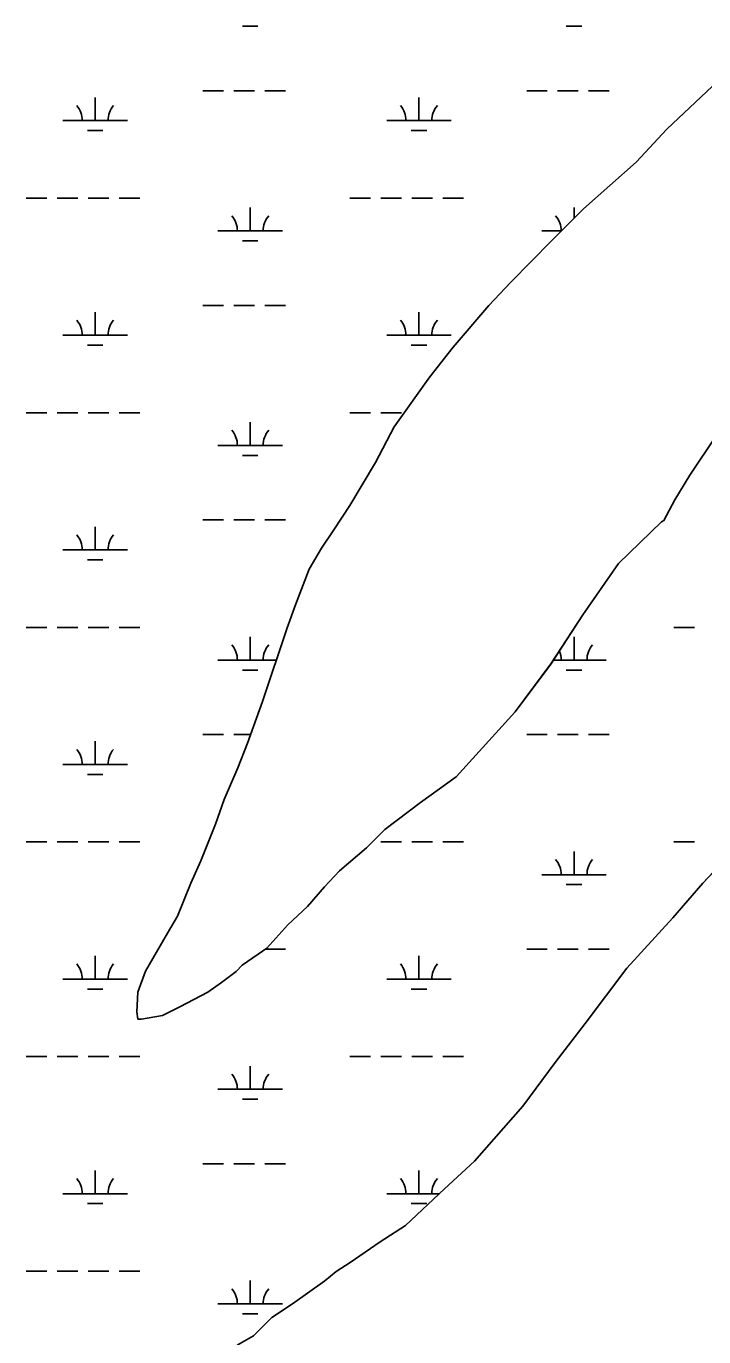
# Model space of a CAD drawing. Extents: x 3161564 to 3199464, y 849354 to 874788.
# Drawn here: x 3190600 to 3191651, y 861275 to 863307 of the extents above; entities that cross this region are included whole.
import ezdxf

# ---------------------------------------------------------------- set-up
doc = ezdxf.new("R2010")
doc.units = 0
for name, color, linetype in [('V-SITE-VEGE', 7, 'Continuous'), ('V-TOPO-SHOR', 7, 'Continuous'), ('V-WETL-SWMP', 7, 'Continuous')]:
    doc.layers.add(name, color=color, linetype=linetype)

msp = doc.modelspace()

# ---------------------------------------------------------------- linework, layer by layer
at = {"layer": 'V-SITE-VEGE'}
for points in [[(3191670.7, 862673.2), (3191628.8, 862610.5), (3191605.9, 862572.5), (3191588.7, 862540.2), (3191584.9, 862538.3), (3191518.2, 862473.7), (3191462.9, 862393.9), (3191413.3, 862317.9), (3191358.1, 862243.9), (3191266.6, 862143.2), (3191211.4, 862103.4), (3191156.1, 862061.6), (3191127.6, 862033.1), (3191085.7, 861997.1), (3191062.8, 861972.4), (3191036.1, 861942), (3191005.6, 861913.5), (3190973.3, 861877.4), (3190959.9, 861867.9), (3190935.2, 861850.9), (3190925.6, 861841.4), (3190902.8, 861824.3), (3190881.8, 861809.1), (3190838.1, 861786.4), (3190811.4, 861773.1), (3190779.1, 861767.4), (3190773.4, 861767.4), (3190771.5, 861778.9), (3190773.4, 861809.3), (3190784.9, 861841.6), (3190819.2, 861900.5), (3190834.5, 861927.1), (3190855.5, 861978.4), (3190870.8, 862012.6), (3190893.7, 862069.7), (3190907.1, 862107.7), (3190928.1, 862157.1), (3190943.4, 862195.1), (3190966.3, 862259.7), (3191004.5, 862373.8), (3191017.9, 862409.9), (3191038.9, 862465), (3191058, 862497.3), (3191077, 862525.8), (3191101.8, 862563.8), (3191141.9, 862630.3), (3191170.5, 862685.4), (3191225.8, 862763.3), (3191262, 862808.9), (3191317.3, 862873.5), (3191351.6, 862909.6), (3191414.4, 862974.1), (3191464, 863023.5), (3191545.9, 863095.6), (3191593.5, 863146.9), (3191664, 863213.4)], [(3190927.3, 861262.2), (3190952.3, 861276.5), (3190980.9, 861304.9), (3191013, 861326.3), (3191063, 861361.9), (3191080.9, 861376.1), (3191102.3, 861390.3), (3191148.7, 861422.4), (3191188, 861447.3), (3191248.8, 861504.2), (3191295.2, 861547), (3191370.2, 861632.4), (3191420.3, 861700.1), (3191466.8, 861760.7), (3191531.1, 861846.2), (3191602.6, 861924.5), (3191649, 861978), (3191699.1, 862031.4)]]:
    msp.add_lwpolyline(points, dxfattribs=at)
at = {"layer": 'V-TOPO-SHOR'}
for p, q in [((3191593.5, 863146.9), (3191664, 863213.4)), ((3191545.9, 863095.6), (3191593.5, 863146.9)), ((3191464, 863023.5), (3191545.9, 863095.6)), ((3191414.4, 862974.1), (3191464, 863023.5)), ((3191351.6, 862909.6), (3191414.4, 862974.1)), ((3191317.3, 862873.5), (3191351.6, 862909.6)), ((3191262, 862808.9), (3191317.3, 862873.5)), ((3191225.8, 862763.3), (3191262, 862808.9)), ((3191170.5, 862685.4), (3191225.8, 862763.3)), ((3191141.9, 862630.3), (3191170.5, 862685.4)), ((3191670.7, 862673.2), (3191628.8, 862610.5)), ((3191101.8, 862563.8), (3191141.9, 862630.3)), ((3191628.8, 862610.5), (3191605.9, 862572.5)), ((3191077, 862525.8), (3191101.8, 862563.8)), ((3191605.9, 862572.5), (3191588.7, 862540.2)), ((3191584.9, 862538.3), (3191518.2, 862473.7)), ((3191588.7, 862540.2), (3191584.9, 862538.3)), ((3191058, 862497.3), (3191077, 862525.8)), ((3191038.9, 862465), (3191058, 862497.3)), ((3191017.9, 862409.9), (3191038.9, 862465)), ((3191518.2, 862473.7), (3191462.9, 862393.9)), ((3191004.5, 862373.8), (3191017.9, 862409.9)), ((3191462.9, 862393.9), (3191413.3, 862318)), ((3190966.3, 862259.7), (3191004.5, 862373.8)), ((3191413.3, 862318), (3191358.1, 862243.9)), ((3190943.3, 862195.1), (3190966.3, 862259.7)), ((3191358.1, 862243.9), (3191266.6, 862143.2)), ((3190928.1, 862157.1), (3190943.3, 862195.1)), ((3190907.1, 862107.7), (3190928.1, 862157.1)), ((3191266.6, 862143.2), (3191211.4, 862103.4)), ((3190893.7, 862069.7), (3190907.1, 862107.7)), ((3191211.4, 862103.4), (3191156.1, 862061.6)), ((3190870.8, 862012.6), (3190893.7, 862069.7)), ((3191156.1, 862061.6), (3191127.6, 862033.1)), ((3191127.6, 862033.1), (3191085.7, 861997.1)), ((3191649, 861978), (3191699.1, 862031.4)), ((3190855.5, 861978.4), (3190870.8, 862012.6)), ((3191085.7, 861997.1), (3191062.8, 861972.4)), ((3190834.5, 861927.1), (3190855.5, 861978.4)), ((3191062.8, 861972.4), (3191036.1, 861942)), ((3191602.6, 861924.6), (3191649, 861978)), ((3190819.2, 861900.5), (3190834.5, 861927.1)), ((3191036.1, 861942), (3191005.6, 861913.5)), ((3191005.6, 861913.5), (3190973.2, 861877.4)), ((3191531.1, 861846.2), (3191602.6, 861924.6)), ((3190784.9, 861841.6), (3190819.2, 861900.5)), ((3190959.9, 861867.9), (3190935.2, 861850.9)), ((3190973.2, 861877.4), (3190959.9, 861867.9)), ((3190935.2, 861850.9), (3190925.6, 861841.4)), ((3191466.8, 861760.7), (3191531.1, 861846.2)), ((3190773.4, 861809.3), (3190784.9, 861841.6)), ((3190925.6, 861841.4), (3190902.8, 861824.3)), ((3190771.5, 861778.9), (3190773.4, 861809.3)), ((3190881.8, 861809.1), (3190838.1, 861786.4)), ((3190902.8, 861824.3), (3190881.8, 861809.1)), ((3190838.1, 861786.4), (3190811.4, 861773.1)), ((3190773.4, 861767.5), (3190771.5, 861778.9)), ((3190779.1, 861767.4), (3190773.4, 861767.5)), ((3190811.4, 861773.1), (3190779.1, 861767.4)), ((3191420.3, 861700.1), (3191466.8, 861760.7)), ((3191370.2, 861632.5), (3191420.3, 861700.1)), ((3191295.2, 861547), (3191370.2, 861632.5)), ((3191248.7, 861504.3), (3191295.2, 861547)), ((3191188, 861447.3), (3191248.7, 861504.3)), ((3191148.7, 861422.4), (3191188, 861447.3)), ((3191102.3, 861390.4), (3191148.7, 861422.4)), ((3191080.9, 861376.1), (3191102.3, 861390.4)), ((3191013, 861326.3), (3191063, 861361.9)), ((3191063, 861361.9), (3191080.9, 861376.1)), ((3190980.9, 861305), (3191013, 861326.3)), ((3190952.3, 861276.5), (3190980.9, 861305)), ((3190927.3, 861262.2), (3190952.3, 861276.5))]:
    msp.add_line(p, q, dxfattribs=at)
at = {"layer": 'V-WETL-SWMP'}
for p, q in [((3190935.5, 863306.6), (3190959.5, 863306.6)), ((3191437.4, 863306.6), (3191461.4, 863306.6)), ((3191593.5, 863146.9), (3191664, 863213.4)), ((3190707.1, 863160.2), (3190707.1, 863196.2)), ((3190874.1, 863206.6), (3190906.1, 863206.6)), ((3190922.1, 863206.6), (3190954.1, 863206.6)), ((3190970.1, 863206.6), (3191002.1, 863206.6)), ((3191209, 863160.2), (3191209, 863196.2)), ((3191376, 863206.6), (3191408, 863206.6)), ((3191424, 863206.6), (3191456, 863206.6)), ((3191472, 863206.6), (3191504, 863206.6)), ((3190657.1, 863160.2), (3190757.1, 863160.2)), ((3191159, 863160.2), (3191259, 863160.2)), ((3191545.9, 863095.6), (3191593.5, 863146.9)), ((3190695.1, 863144.7), (3190719.1, 863144.7)), ((3191197, 863144.7), (3191221, 863144.7)), ((3191464, 863023.5), (3191545.9, 863095.6)), ((3190600.2, 863040.1), (3190632.2, 863040.1)), ((3190648.2, 863040.1), (3190680.2, 863040.1)), ((3190696.2, 863040.1), (3190728.2, 863040.1)), ((3190744.2, 863040.1), (3190776.2, 863040.1)), ((3190947.5, 862989.4), (3190947.5, 863025.4)), ((3191102.1, 863040.1), (3191134.1, 863040.1)), ((3191150.1, 863040.1), (3191182.1, 863040.1)), ((3191198.1, 863040.1), (3191230.1, 863040.1)), ((3191246.1, 863040.1), (3191278.1, 863040.1)), ((3191449.4, 863009), (3191449.4, 863025.4)), ((3191414.4, 862974.1), (3191464, 863023.5)), ((3190897.5, 862989.4), (3190997.5, 862989.4)), ((3191399.4, 862989.4), (3191429.7, 862989.4)), ((3190935.5, 862973.9), (3190959.5, 862973.9)), ((3191351.6, 862909.6), (3191414.4, 862974.1)), ((3191317.3, 862873.5), (3191351.6, 862909.6)), ((3190707.1, 862827.5), (3190707.1, 862863.5)), ((3190874.1, 862873.9), (3190906.1, 862873.9)), ((3190922.1, 862873.9), (3190954.1, 862873.9)), ((3190970.1, 862873.9), (3191002.1, 862873.9)), ((3191209, 862827.5), (3191209, 862863.5)), ((3191262, 862808.9), (3191317.3, 862873.5)), ((3190657.1, 862827.5), (3190757.1, 862827.5)), ((3191159, 862827.5), (3191259, 862827.5)), ((3190695.1, 862812.1), (3190719.1, 862812.1)), ((3191197, 862812.1), (3191221, 862812.1)), ((3191225.8, 862763.3), (3191262, 862808.9)), ((3191170.5, 862685.4), (3191225.8, 862763.3)), ((3190600.2, 862707.4), (3190632.2, 862707.4)), ((3190648.2, 862707.4), (3190680.2, 862707.4)), ((3190696.2, 862707.4), (3190728.2, 862707.4)), ((3190744.2, 862707.4), (3190776.2, 862707.4)), ((3191102.1, 862707.4), (3191134.1, 862707.4)), ((3191150.1, 862707.4), (3191182.1, 862707.4)), ((3190947.5, 862656.7), (3190947.5, 862692.7)), ((3191141.9, 862630.3), (3191170.5, 862685.4)), ((3191670.7, 862673.2), (3191628.8, 862610.5)), ((3190897.5, 862656.7), (3190997.5, 862656.7)), ((3190935.5, 862641.2), (3190959.5, 862641.2)), ((3191101.8, 862563.8), (3191141.9, 862630.3)), ((3191628.8, 862610.5), (3191605.9, 862572.5)), ((3191077, 862525.8), (3191101.8, 862563.8)), ((3191605.9, 862572.5), (3191588.7, 862540.2)), ((3190874.1, 862541.2), (3190906.1, 862541.2)), ((3190922.1, 862541.2), (3190954.1, 862541.2)), ((3190970.1, 862541.2), (3191002.1, 862541.2)), ((3191584.9, 862538.3), (3191518.2, 862473.7)), ((3191588.7, 862540.2), (3191584.9, 862538.3)), ((3190707.1, 862494.8), (3190707.1, 862530.8)), ((3191058, 862497.3), (3191077, 862525.8)), ((3191038.9, 862465), (3191058, 862497.3)), ((3190657.1, 862494.8), (3190757.1, 862494.8)), ((3190695.1, 862479.4), (3190719.1, 862479.4)), ((3191017.9, 862409.9), (3191038.9, 862465)), ((3191518.2, 862473.7), (3191462.9, 862393.9)), ((3191004.5, 862373.8), (3191017.9, 862409.9)), ((3190600.2, 862374.7), (3190632.2, 862374.7)), ((3190648.2, 862374.7), (3190680.2, 862374.7)), ((3190696.2, 862374.7), (3190728.2, 862374.7)), ((3190744.2, 862374.7), (3190776.2, 862374.7)), ((3191462.9, 862393.9), (3191413.3, 862318)), ((3191604, 862374.7), (3191636, 862374.7)), ((3190947.5, 862324), (3190947.5, 862360)), ((3190966.3, 862259.7), (3191004.5, 862373.8)), ((3191449.4, 862324), (3191449.4, 862360)), ((3190897.5, 862324), (3190987.8, 862324)), ((3191413.3, 862318), (3191358.1, 862243.9)), ((3191417.3, 862324), (3191499.4, 862324)), ((3190935.5, 862308.6), (3190959.5, 862308.6)), ((3191437.4, 862308.6), (3191461.4, 862308.6)), ((3190943.3, 862195.1), (3190966.3, 862259.7)), ((3191358.1, 862243.9), (3191266.6, 862143.2)), ((3190707.1, 862162.1), (3190707.1, 862198.1)), ((3190874.1, 862208.6), (3190906.1, 862208.6)), ((3190922.1, 862208.6), (3190948.1, 862208.6)), ((3190928.1, 862157.1), (3190943.3, 862195.1)), ((3191376, 862208.6), (3191408, 862208.6)), ((3191424, 862208.6), (3191456, 862208.6)), ((3191472, 862208.6), (3191504, 862208.6)), ((3190657.1, 862162.1), (3190757.1, 862162.1)), ((3190907.1, 862107.7), (3190928.1, 862157.1)), ((3190695.1, 862146.7), (3190719.1, 862146.7)), ((3191266.6, 862143.2), (3191211.4, 862103.4)), ((3190893.7, 862069.7), (3190907.1, 862107.7)), ((3191211.4, 862103.4), (3191156.1, 862061.6)), ((3190870.8, 862012.6), (3190893.7, 862069.7)), ((3191156.1, 862061.6), (3191127.6, 862033.1)), ((3190600.2, 862042.1), (3190632.2, 862042.1)), ((3190648.2, 862042.1), (3190680.2, 862042.1)), ((3190696.2, 862042.1), (3190728.2, 862042.1)), ((3190744.2, 862042.1), (3190776.2, 862042.1)), ((3191127.6, 862033.1), (3191085.7, 861997.1)), ((3191150.1, 862042.1), (3191182.1, 862042.1)), ((3191198.1, 862042.1), (3191230.1, 862042.1)), ((3191246.1, 862042.1), (3191278.1, 862042.1)), ((3191604, 862042.1), (3191636, 862042.1)), ((3191649, 861978), (3191699.1, 862031.4)), ((3190855.5, 861978.4), (3190870.8, 862012.6)), ((3191449.4, 861991.3), (3191449.4, 862027.3)), ((3191085.7, 861997.1), (3191062.8, 861972.4)), ((3191399.4, 861991.3), (3191499.4, 861991.3)), ((3190834.5, 861927.1), (3190855.5, 861978.4)), ((3191062.8, 861972.4), (3191036.1, 861942)), ((3191437.4, 861975.9), (3191461.4, 861975.9)), ((3191602.6, 861924.6), (3191649, 861978)), ((3190819.2, 861900.5), (3190834.5, 861927.1)), ((3191036.1, 861942), (3191005.6, 861913.5)), ((3191005.6, 861913.5), (3190973.2, 861877.4)), ((3191531.1, 861846.2), (3191602.6, 861924.6)), ((3190784.9, 861841.6), (3190819.2, 861900.5)), ((3190959.9, 861867.9), (3190935.2, 861850.9)), ((3190973.2, 861877.4), (3190959.9, 861867.9)), ((3190971.1, 861875.9), (3191002.1, 861875.9)), ((3191376, 861875.9), (3191408, 861875.9)), ((3191424, 861875.9), (3191456, 861875.9)), ((3191472, 861875.9), (3191504, 861875.9)), ((3190707.1, 861829.5), (3190707.1, 861865.5)), ((3190935.2, 861850.9), (3190925.6, 861841.4)), ((3191209, 861829.5), (3191209, 861865.5)), ((3191466.8, 861760.7), (3191531.1, 861846.2)), ((3190657.1, 861829.5), (3190757.1, 861829.5)), ((3190773.4, 861809.3), (3190784.9, 861841.6)), ((3190925.6, 861841.4), (3190902.8, 861824.3)), ((3191159, 861829.5), (3191259, 861829.5)), ((3190695.1, 861814), (3190719.1, 861814)), ((3190771.5, 861778.9), (3190773.4, 861809.3)), ((3190881.8, 861809.1), (3190838.1, 861786.4)), ((3190902.8, 861824.3), (3190881.8, 861809.1)), ((3191197, 861814), (3191221, 861814)), ((3190838.1, 861786.4), (3190811.4, 861773.1)), ((3190773.4, 861767.5), (3190771.5, 861778.9)), ((3190779.1, 861767.4), (3190773.4, 861767.5)), ((3190811.4, 861773.1), (3190779.1, 861767.4)), ((3191420.3, 861700.1), (3191466.8, 861760.7)), ((3190600.2, 861709.4), (3190632.2, 861709.4)), ((3190648.2, 861709.4), (3190680.2, 861709.4)), ((3190696.2, 861709.4), (3190728.2, 861709.4)), ((3190744.2, 861709.4), (3190776.2, 861709.4)), ((3191102.1, 861709.4), (3191134.1, 861709.4)), ((3191150.1, 861709.4), (3191182.1, 861709.4)), ((3191198.1, 861709.4), (3191230.1, 861709.4)), ((3191246.1, 861709.4), (3191278.1, 861709.4)), ((3190947.5, 861658.7), (3190947.5, 861694.7)), ((3191370.2, 861632.5), (3191420.3, 861700.1)), ((3190897.5, 861658.7), (3190997.5, 861658.7)), ((3190935.5, 861643.2), (3190959.5, 861643.2)), ((3191295.2, 861547), (3191370.2, 861632.5)), ((3190874.1, 861543.2), (3190906.1, 861543.2)), ((3190922.1, 861543.2), (3190954.1, 861543.2)), ((3190970.1, 861543.2), (3191002.1, 861543.2)), ((3191248.7, 861504.3), (3191295.2, 861547)), ((3190707.1, 861496.8), (3190707.1, 861532.8)), ((3191209, 861496.8), (3191209, 861532.8)), ((3191188, 861447.3), (3191248.7, 861504.3)), ((3190657.1, 861496.8), (3190757.1, 861496.8)), ((3190695.1, 861481.4), (3190719.1, 861481.4)), ((3191159, 861496.8), (3191240.8, 861496.8)), ((3191197, 861481.4), (3191221, 861481.4)), ((3191148.7, 861422.4), (3191188, 861447.3)), ((3191102.3, 861390.4), (3191148.7, 861422.4)), ((3191080.9, 861376.1), (3191102.3, 861390.4)), ((3190600.2, 861376.7), (3190632.2, 861376.7)), ((3190648.2, 861376.7), (3190680.2, 861376.7)), ((3190696.2, 861376.7), (3190728.2, 861376.7)), ((3190744.2, 861376.7), (3190776.2, 861376.7)), ((3190947.5, 861326), (3190947.5, 861362)), ((3191013, 861326.3), (3191063, 861361.9)), ((3191063, 861361.9), (3191080.9, 861376.1)), ((3190897.5, 861326), (3190997.5, 861326)), ((3190980.9, 861305), (3191013, 861326.3)), ((3190935.5, 861310.6), (3190959.5, 861310.6)), ((3190952.3, 861276.5), (3190980.9, 861305)), ((3190927.3, 861262.2), (3190952.3, 861276.5))]:
    msp.add_line(p, q, dxfattribs=at)
for centre, start, end in [((3190651.8, 863160.6), 359.2282, 40.7718), ((3190762.3, 863160.6), 139.2282, 180.7718), ((3191153.7, 863160.6), 359.2282, 40.7718), ((3191264.2, 863160.6), 139.2282, 180.7718), ((3190892.3, 862989.8), 359.2282, 40.7718), ((3191002.8, 862989.8), 139.2282, 180.7718), ((3191394.2, 862989.8), 359.2282, 40.7718), ((3190651.8, 862828), 359.2282, 40.7718), ((3190762.3, 862828), 139.2282, 180.7718), ((3191153.7, 862828), 359.2282, 40.7718), ((3191264.2, 862828), 139.2282, 180.7718), ((3190892.3, 862657.2), 359.2282, 40.7718), ((3191002.8, 862657.2), 139.2282, 180.7718), ((3190651.8, 862495.3), 359.2282, 40.7718), ((3190762.3, 862495.3), 139.2282, 180.7718), ((3190892.3, 862324.5), 359.2282, 40.7718), ((3191002.8, 862324.5), 139.2282, 180.7718), ((3191394.2, 862324.5), 359.2282, 23.0985), ((3191504.7, 862324.5), 139.2282, 180.7718), ((3190651.8, 862162.6), 359.2282, 40.7718), ((3190762.3, 862162.6), 139.2282, 180.7718), ((3191394.2, 861991.8), 359.2282, 40.7718), ((3191504.7, 861991.8), 139.2282, 180.7718), ((3190651.8, 861829.9), 359.2282, 40.7718), ((3190762.3, 861829.9), 139.2282, 180.7718), ((3191153.7, 861829.9), 359.2282, 40.7718), ((3191264.2, 861829.9), 139.2282, 180.7718), ((3190892.3, 861659.1), 359.2282, 40.7718), ((3191002.8, 861659.1), 139.2282, 180.7718), ((3190651.8, 861497.3), 359.2282, 40.7718), ((3190762.3, 861497.3), 139.2282, 180.7718), ((3191153.7, 861497.3), 359.2282, 40.7718), ((3191264.2, 861497.3), 139.2282, 180.7718), ((3190892.3, 861326.5), 359.2282, 40.7718), ((3191002.8, 861326.5), 139.2282, 180.7718)]:
    msp.add_arc(centre, 35.2, start, end, dxfattribs=at)

doc.saveas('drawing.dxf')
